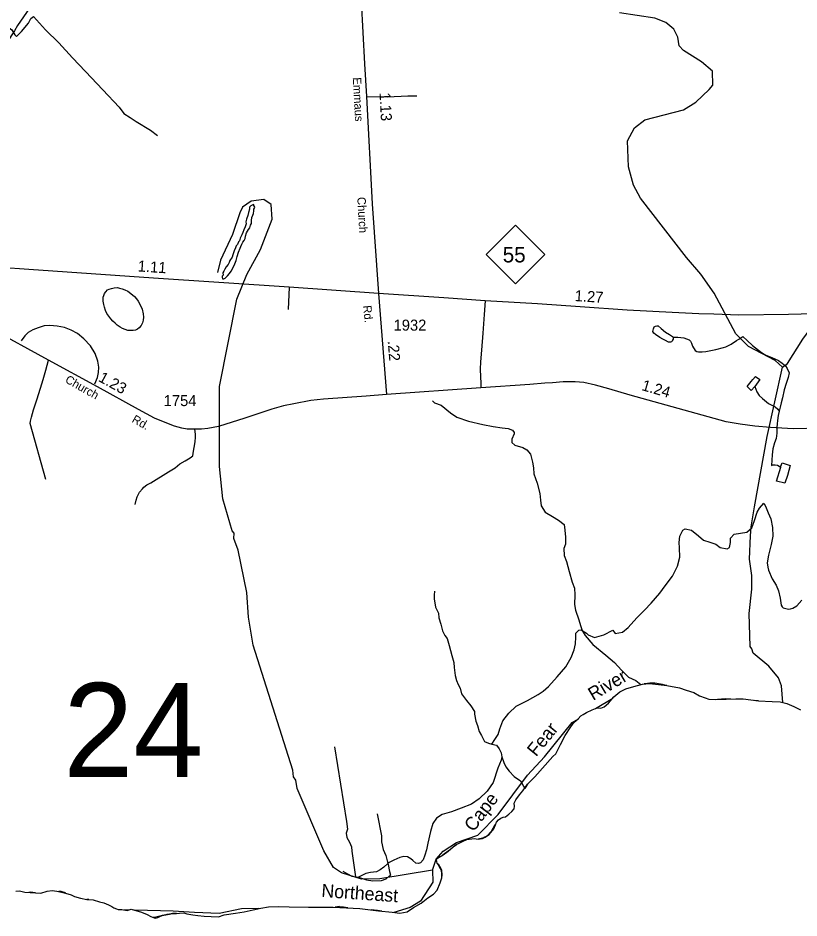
# Model space of a CAD drawing. Extents: x 2206922 to 2357709, y 510027 to 673830.
# Drawn here: x 2308348 to 2317208, y 516747 to 526957 of the extents above; entities that cross this region are included whole.
import ezdxf

# ---------------------------------------------------------------- set-up
doc = ezdxf.new("R2010")
doc.units = 0
for name, color, linetype in [('Exist Boundary Political CountyLine', 7, 'Continuous'), ('Exist Hydrographic Creek Single Shore', 7, 'Continuous'), ('Exist Hydrographic Creek Single Shore Label', 7, 'Continuous'), ('Exist Hydrographic Misc Water Feature', 7, 'Continuous'), ('Exist Road Non-System Type 51', 7, 'Continuous'), ('Exist Road Primary NC Attributed', 7, 'Continuous'), ('Exist Road Primary NC Service Mileage Hundredths English Label', 7, 'Continuous'), ('Exist Road Primary NC Shield CELL', 7, 'Continuous'), ('Exist Road Primary NC Shield Number Label', 7, 'Continuous'), ('Exist Road Secondary Mileage Hundredths English Label', 7, 'Continuous'), ('Exist Road Secondary Structure Standard Bridge Number Label', 7, 'Continuous'), ('Exist Road Secondary Type 41 Attributed', 7, 'Continuous'), ('Exist Road Secondary Type 51 Attributed', 7, 'Continuous'), ('Exist Road Secondary Type 51 Label', 7, 'Continuous'), ('Exist Road Secondary Type 51 Number Label', 7, 'Continuous')]:
    doc.layers.add(name, color=color, linetype=linetype)

msp = doc.modelspace()

# ---------------------------------------------------------------- linework, layer by layer
at = {"layer": 'Exist Boundary Political CountyLine'}
for points in [[(2314621, 518915), (2314659, 518969), (2314704, 519006), (2314732, 519040), (2314760, 519054), (2314799, 519079), (2314863, 519109), (2314919, 519130), (2314961, 519128), (2314999, 519143), (2315048, 519183), (2315109, 519256), (2315175, 519313), (2315244, 519347), (2315334, 519374), (2315432, 519401), (2315514, 519406), (2315616, 519397), (2315710, 519384), (2315854, 519358), (2315928, 519333), (2316014, 519306), (2316081, 519268), (2316145, 519243), (2316187, 519231), (2316261, 519224), (2316381, 519228), (2316491, 519235), (2316573, 519232), (2316747, 519212), (2316903, 519205), (2316995, 519198), (2317071, 519181), (2317151, 519148), (2317226, 519107)], [(2308889, 517030), (2308953, 517011), (2308991, 516993), (2309059, 516972), (2309131, 516959), (2309201, 516952), (2309271, 516932), (2309321, 516919), (2309374, 516895), (2309414, 516876), (2309436, 516862), (2309466, 516852), (2309486, 516845), (2309528, 516843), (2309588, 516834), (2309632, 516848), (2309748, 516814), (2309815, 516786), (2309857, 516763), (2309893, 516749), (2309905, 516747), (2309933, 516754), (2309957, 516764), (2309985, 516774), (2310024, 516784), (2310068, 516791), (2310102, 516797), (2310146, 516798), (2310182, 516802), (2310228, 516807), (2310262, 516795), (2310330, 516782), (2310390, 516774), (2310462, 516767), (2310540, 516764), (2310621, 516761), (2310686, 516782), (2310814, 516803), (2310914, 516816), (2311017, 516841), (2311103, 516858), (2311191, 516875), (2311303, 516878), (2311425, 516873), (2311645, 516872), (2311923, 516871), (2312227, 516856), (2312437, 516828), (2312593, 516812), (2312679, 516803), (2312763, 516816), (2312836, 516865), (2312922, 516916), (2312999, 516976), (2313061, 517019), (2313104, 517062), (2313137, 517146), (2313155, 517204), (2313160, 517236), (2313158, 517286), (2313145, 517312), (2313123, 517352), (2313105, 517367), (2313100, 517389), (2313092, 517415), (2313126, 517437), (2313172, 517464), (2313229, 517504), (2313285, 517553), (2313320, 517580), (2313360, 517600), (2313398, 517620), (2313440, 517637), (2313523, 517650), (2313570, 517642), (2313619, 517649), (2313647, 517663), (2313695, 517695), (2313748, 517760), (2313764, 517806), (2313775, 517834), (2313801, 517861), (2313827, 517881), (2313851, 517891), (2313879, 517893), (2313918, 517926), (2313952, 517954), (2313976, 517986), (2313981, 518014), (2313977, 518050), (2313995, 518086), (2314038, 518145), (2314077, 518189), (2314130, 518264), (2314212, 518347), (2314415, 518579), (2314449, 518611), (2314503, 518714), (2314556, 518818), (2314621, 518915)], [(2308324, 517052), (2308364, 517054), (2308425, 517041), (2308607, 517029), (2308678, 517052), (2308736, 517058), (2308788, 517053), (2308842, 517042), (2308889, 517030)]]:
    msp.add_lwpolyline(points, dxfattribs=at)
at = {"layer": 'Exist Hydrographic Creek Single Shore'}
for points in [[(2317021, 522994), (2317078, 523036), (2317251, 523315), (2317407, 523525), (2318046, 524489), (2318136, 524680), (2318177, 524731), (2318340, 525108), (2318421, 525335), (2318535, 525559), (2318658, 525728), (2318970, 526089), (2319118, 526341), (2319313, 526759), (2319312, 526893)], [(2313051, 517289), (2312453, 517192), (2312245, 517187), (2312019, 517260), (2311927, 517319), (2311816, 517508), (2311517, 518215), (2311499, 518312), (2311474, 518347), (2311465, 518423), (2311017, 519842), (2310963, 520158), (2310944, 520439), (2310847, 520921), (2310795, 521054), (2310802, 521113), (2310777, 521138), (2310673, 521502), (2310636, 521868), (2310636, 522776), (2310832, 523769), (2310946, 524046), (2311101, 524331), (2311231, 524674), (2311220, 524841), (2311138, 524897), (2310995, 524878), (2310896, 524812), (2310863, 524745), (2310783, 524502), (2310644, 524208), (2310612, 524069)], [(2316666, 521185), (2316705, 521410), (2316847, 522210), (2317021, 522994)], [(2317026, 519191), (2317010, 519381), (2316976, 519471), (2316866, 519605), (2316690, 519752), (2316673, 519801), (2316656, 519826), (2316643, 520200), (2316674, 520477), (2316672, 520634), (2316645, 520817), (2316659, 521083), (2316666, 521185)]]:
    msp.add_lwpolyline(points, dxfattribs=at)
at = {"layer": 'Exist Hydrographic Misc Water Feature'}
for p, q in [((2316747, 519212), (2316705, 519216)), ((2313807, 517865), (2313802, 517860)), ((2309151, 516956), (2309131, 516957)), ((2311995, 516876), (2311945, 516870)), ((2311993, 516868), (2311995, 516876))]:
    msp.add_line(p, q, dxfattribs=at)
for points in [[(2308084, 527010), (2308145, 526951), (2308217, 526868), (2308278, 526824), (2308314, 526767), (2308333, 526745), (2308388, 526802), (2308467, 526898), (2308494, 526951), (2308524, 526973), (2308662, 526822), (2308813, 526674), (2308967, 526506), (2309115, 526348), (2309309, 526140), (2309497, 525944), (2309549, 525872), (2309620, 525829), (2309690, 525782), (2309851, 525686), (2309932, 525623)], [(2317021, 522994), (2316937, 523070), (2316636, 523232), (2316493, 523373), (2316246, 523836), (2316094, 524050), (2315933, 524240), (2315410, 524912), (2315332, 525059), (2315273, 525267), (2315261, 525565), (2315343, 525709), (2315459, 525803), (2315899, 525916), (2316039, 526000), (2316188, 526144), (2316229, 526195), (2316227, 526352), (2316101, 526459), (2315899, 526588), (2315850, 526639), (2315832, 526740), (2315789, 526830), (2315696, 526905), (2315571, 526953), (2315170, 527015)], [(2311024, 524841), (2311012, 524837), (2310988, 524827), (2310974, 524810), (2310975, 524788), (2310963, 524750), (2310955, 524716), (2310939, 524676), (2310934, 524644), (2310936, 524622), (2310924, 524588), (2310909, 524552), (2310899, 524522), (2310886, 524498), (2310868, 524459), (2310860, 524429), (2310848, 524419), (2310837, 524389), (2310825, 524371), (2310815, 524351), (2310799, 524317), (2310786, 524271), (2310776, 524245), (2310753, 524206), (2310743, 524184), (2310731, 524162), (2310708, 524134), (2310694, 524106), (2310684, 524084), (2310672, 524066), (2310675, 524040), (2310663, 524027), (2310663, 524015), (2310669, 523998), (2310683, 523996), (2310697, 524006), (2310711, 524016), (2310723, 524032), (2310746, 524058), (2310766, 524083), (2310784, 524119), (2310807, 524167), (2310825, 524207), (2310836, 524253), (2310850, 524301), (2310867, 524346), (2310875, 524364), (2310889, 524390), (2310900, 524414), (2310914, 524432), (2310924, 524454), (2310930, 524482), (2310939, 524520), (2310951, 524540), (2310963, 524556), (2310979, 524577), (2310986, 524605), (2310996, 524625), (2310998, 524661), (2311001, 524693), (2311011, 524719), (2311021, 524739), (2311025, 524771), (2311024, 524789), (2311034, 524807), (2311032, 524819), (2311024, 524831), (2311024, 524841)], [(2309694, 523771), (2309712, 523743), (2309729, 523710), (2309755, 523654), (2309770, 523602), (2309772, 523564), (2309770, 523528), (2309759, 523498), (2309745, 523470), (2309723, 523442), (2309704, 523427), (2309682, 523417), (2309654, 523411), (2309624, 523411), (2309594, 523412), (2309564, 523422), (2309534, 523434), (2309506, 523451), (2309473, 523473), (2309449, 523493), (2309425, 523518), (2309403, 523544), (2309378, 523574), (2309356, 523606), (2309342, 523637), (2309329, 523675), (2309321, 523707), (2309316, 523745), (2309316, 523789), (2309322, 523809), (2309329, 523833), (2309344, 523851), (2309363, 523872), (2309383, 523882), (2309409, 523890), (2309439, 523896), (2309477, 523899), (2309501, 523893), (2309531, 523885), (2309559, 523874), (2309593, 523856), (2309649, 523817), (2309670, 523797), (2309694, 523771)], [(2309219, 522807), (2309250, 522877), (2309263, 522937), (2309264, 522997), (2309254, 523063), (2309223, 523152), (2309172, 523238), (2309095, 523319), (2309023, 523376), (2308950, 523417), (2308876, 523445), (2308794, 523462), (2308710, 523467), (2308644, 523464), (2308576, 523443), (2308516, 523419), (2308463, 523388), (2308425, 523352), (2308384, 523293)], [(2315783, 523335), (2315782, 523323), (2315779, 523313), (2315774, 523301), (2315768, 523291), (2315760, 523285), (2315750, 523281), (2315738, 523280), (2315728, 523280), (2315692, 523298), (2315664, 523312), (2315628, 523331), (2315579, 523365), (2315563, 523381), (2315551, 523400), (2315552, 523414), (2315557, 523430), (2315560, 523442), (2315566, 523452), (2315580, 523459), (2315594, 523463), (2315602, 523463), (2315612, 523463), (2315646, 523433), (2315693, 523392), (2315739, 523366), (2315761, 523351), (2315783, 523335)], [(2315783, 523335), (2315835, 523337), (2315903, 523330), (2315933, 523319), (2315962, 523307), (2315978, 523289), (2315990, 523267), (2316000, 523233), (2316029, 523186), (2316049, 523172), (2316069, 523170), (2316109, 523169), (2316153, 523175), (2316266, 523196), (2316352, 523217), (2316378, 523225), (2316440, 523256), (2316501, 523297), (2316525, 523313), (2316549, 523329), (2316571, 523343)], [(2316571, 523343), (2316621, 523298), (2316682, 523241), (2316783, 523162), (2316831, 523132), (2316899, 523107), (2316974, 523072), (2317018, 523042), (2317056, 523011), (2317075, 522981), (2317097, 522931)], [(2317097, 522931), (2317084, 522879), (2317064, 522811), (2317041, 522737), (2317020, 522649), (2317005, 522592), (2316993, 522542), (2316982, 522496)], [(2316707, 522775), (2316665, 522731), (2316621, 522778), (2316666, 522833), (2316684, 522857), (2316714, 522889), (2316764, 522856), (2316707, 522775)], [(2316707, 522775), (2316729, 522715), (2316758, 522676), (2316794, 522640), (2316861, 522585), (2316901, 522563), (2316937, 522544), (2316968, 522520), (2316982, 522496)], [(2313049, 522612), (2313075, 522590), (2313147, 522563), (2313254, 522478), (2313326, 522429), (2313459, 522384), (2313621, 522346), (2313739, 522321), (2313839, 522307), (2313908, 522301), (2313958, 522280), (2313978, 522256), (2313978, 522240), (2313951, 522180), (2313951, 522140), (2313983, 522110), (2314074, 522083), (2314122, 522058), (2314162, 522008), (2314186, 521917), (2314196, 521855), (2314201, 521787), (2314238, 521681), (2314267, 521562), (2314274, 521486), (2314285, 521424), (2314330, 521350), (2314412, 521301), (2314478, 521262), (2314545, 521211), (2314550, 521145), (2314560, 521069), (2314559, 520989), (2314542, 520937), (2314544, 520859), (2314569, 520791), (2314601, 520678), (2314636, 520556), (2314661, 520488), (2314667, 520412), (2314663, 520302), (2314673, 520241), (2314710, 520129), (2314729, 520067), (2314748, 520010)], [(2316982, 522496), (2316970, 522448), (2316963, 522392), (2316961, 522354), (2316958, 522310), (2316958, 522248), (2316949, 522186), (2316932, 522138), (2316912, 522070), (2316903, 522002), (2316900, 521942), (2316898, 521880)], [(2317001, 521863), (2317002, 521873), (2317018, 521909), (2317108, 521880), (2317076, 521768), (2317047, 521679), (2316954, 521704), (2317001, 521863)], [(2316898, 521880), (2316912, 521888), (2316938, 521886), (2316964, 521884), (2316985, 521873), (2317001, 521863)], [(2314748, 520010), (2314796, 519980), (2314818, 519960), (2314889, 519929), (2314996, 519960), (2315096, 520013), (2315124, 519976), (2315206, 519989), (2315269, 520041), (2315370, 520152), (2315457, 520241), (2315532, 520318), (2315629, 520433), (2315690, 520515), (2315773, 520626), (2315829, 520739), (2315858, 520839), (2315853, 520947), (2315848, 521007), (2315856, 521077), (2315889, 521145), (2315917, 521162), (2315987, 521146), (2316069, 521083), (2316124, 521032), (2316196, 521011), (2316264, 520987), (2316313, 520952), (2316395, 520935), (2316421, 520951), (2316430, 521005), (2316430, 521057), (2316471, 521101), (2316545, 521112), (2316615, 521123), (2316674, 521174), (2316703, 521258), (2316732, 521350), (2316760, 521398), (2316809, 521453), (2316813, 521443)], [(2316813, 521443), (2316815, 521440), (2316836, 521399), (2316860, 521342), (2316887, 521274), (2316906, 521176), (2316911, 521078), (2316894, 520986), (2316863, 520862), (2316848, 520778), (2316853, 520728), (2316863, 520694), (2316902, 520594), (2316949, 520523), (2316974, 520457), (2316993, 520377), (2317007, 520296), (2317016, 520278), (2317030, 520266), (2317058, 520258), (2317088, 520251), (2317112, 520253), (2317138, 520263), (2317183, 520290), (2317239, 520354)], [(2313072, 520455), (2313070, 520409), (2313069, 520367), (2313084, 520274), (2313119, 520206), (2313123, 520152), (2313144, 520082), (2313164, 520005), (2313189, 519951), (2313216, 519919), (2313240, 519839), (2313268, 519724), (2313293, 519644), (2313295, 519588), (2313306, 519498), (2313321, 519443), (2313343, 519397), (2313366, 519355), (2313380, 519291), (2313435, 519216), (2313484, 519154), (2313526, 519089), (2313527, 519059), (2313543, 518981), (2313562, 518931), (2313581, 518864), (2313605, 518818), (2313642, 518750), (2313686, 518729), (2313724, 518721)], [(2313724, 518721), (2313756, 518774), (2313797, 518828), (2313814, 518894), (2313849, 518982), (2313916, 519069), (2314001, 519150), (2314130, 519213), (2314248, 519283), (2314307, 519319), (2314365, 519374), (2314463, 519483), (2314564, 519598), (2314625, 519702), (2314656, 519791), (2314671, 519857), (2314677, 519933), (2314678, 519977), (2314712, 520011), (2314738, 520015), (2314748, 520010)], [(2314748, 520010), (2314782, 519952), (2314871, 519849), (2315015, 519729), (2315117, 519646), (2315194, 519557), (2315275, 519480), (2315357, 519442), (2315415, 519397)], [(2315709, 519383), (2315698, 519386), (2315660, 519396), (2315574, 519411), (2315516, 519412), (2315460, 519403), (2315452, 519402)], [(2314899, 519123), (2315096, 519240)], [(2316433, 519231), (2316371, 519233), (2316283, 519225)], [(2313173, 517507), (2313323, 517602), (2313563, 517687), (2313794, 517922), (2314130, 518366), (2314320, 518577), (2314633, 518964), (2314706, 519007)], [(2311939, 518688), (2312075, 517842), (2312087, 517756), (2312072, 517708), (2312080, 517662), (2312107, 517607), (2312130, 517555), (2312136, 517507), (2312177, 517215)], [(2313724, 518721), (2313776, 518708), (2313805, 518668), (2313829, 518620), (2313836, 518575)], [(2313836, 518575), (2313828, 518536), (2313793, 518446), (2313737, 518286), (2313670, 518187), (2313579, 518098), (2313492, 518039), (2313376, 517992), (2313267, 517951), (2313161, 517920), (2313094, 517881), (2313054, 517819), (2313027, 517728), (2312999, 517598), (2312981, 517522), (2312962, 517460), (2312946, 517406), (2312913, 517373), (2312891, 517365), (2312863, 517371), (2312829, 517398), (2312803, 517418), (2312766, 517442), (2312726, 517445), (2312681, 517433), (2312611, 517402), (2312559, 517375), (2312545, 517367)], [(2313836, 518575), (2313860, 518511), (2313881, 518461), (2313921, 518414), (2313976, 518352), (2314048, 518305), (2314097, 518215)], [(2314132, 518262), (2314117, 518248), (2314097, 518215)], [(2312421, 517928), (2312472, 517678), (2312473, 517612), (2312491, 517525), (2312520, 517457), (2312545, 517367)], [(2313766, 517812), (2313762, 517807), (2313754, 517796), (2313715, 517730), (2313671, 517679), (2313646, 517666), (2313627, 517653), (2313619, 517651), (2313570, 517640)], [(2313324, 517581), (2313321, 517579), (2313285, 517552), (2313253, 517525), (2313228, 517506), (2313172, 517464), (2313163, 517459)], [(2313051, 517289), (2313091, 517416), (2313173, 517507)], [(2312545, 517367), (2312498, 517323), (2312456, 517292), (2312414, 517272), (2312347, 517263), (2312296, 517253), (2312257, 517234), (2312211, 517209)], [(2312545, 517367), (2312547, 517355), (2312564, 517276), (2312573, 517232)], [(2313111, 517362), (2313111, 517355), (2313115, 517349)], [(2313115, 517349), (2313136, 517310), (2313148, 517288), (2313152, 517246), (2313151, 517216), (2313151, 517204)], [(2312035, 517278), (2312085, 517250), (2312137, 517221), (2312177, 517215)], [(2312177, 517215), (2312181, 517214), (2312211, 517209)], [(2312211, 517209), (2312300, 517179), (2312372, 517168), (2312472, 517173), (2312523, 517191), (2312559, 517220), (2312573, 517232)], [(2313051, 517289), (2313053, 517154), (2312913, 516939), (2312798, 516868), (2312613, 516810)], [(2308546, 517033), (2308489, 517039), (2308470, 517038)], [(2308887, 517032), (2308839, 517048), (2308813, 517048)], [(2309600, 516838), (2309556, 516839)], [(2311081, 516854), (2310882, 516850), (2310632, 516798), (2310350, 516809), (2310108, 516826), (2309674, 516836)], [(2310146, 516797), (2310137, 516797), (2310131, 516797), (2310107, 516797), (2310102, 516797), (2310068, 516791), (2310037, 516786), (2310025, 516783), (2309985, 516774), (2309956, 516767), (2309943, 516764), (2309897, 516753), (2309880, 516754)], [(2312091, 516863), (2312040, 516871), (2311960, 516869)], [(2312476, 516824), (2312427, 516834), (2312353, 516840)]]:
    msp.add_lwpolyline(points, dxfattribs=at)
at = {"layer": 'Exist Road Non-System Type 51'}
msp.add_line((2311426, 523904), (2311413, 523649), dxfattribs=at)
for points in [[(2312303, 526066), (2312541, 526063), (2312772, 526072), (2312808, 526074), (2312835, 526074), (2312874, 526075)], [(2313649, 523750), (2313636, 523592), (2313620, 523382), (2313605, 523188), (2313594, 523057), (2313592, 522973), (2313596, 522885), (2313598, 522815), (2313598, 522761)], [(2308663, 521723), (2308488, 522358), (2308491, 522384), (2308500, 522428), (2308524, 522513), (2308563, 522626), (2308602, 522757), (2308632, 522855), (2308663, 522963), (2308696, 523075)], [(2309677, 521438), (2309688, 521488), (2309700, 521526), (2309727, 521577), (2309759, 521617), (2309774, 521633), (2309808, 521662), (2309856, 521682), (2310055, 521808), (2310133, 521853), (2310184, 521898), (2310243, 521935), (2310303, 521967), (2310330, 521991), (2310340, 522044), (2310345, 522086), (2310357, 522148), (2310363, 522200), (2310360, 522237), (2310353, 522292)]]:
    msp.add_lwpolyline(points, dxfattribs=at)
at = {"layer": 'Exist Road Primary NC Attributed'}
for points in [[(2312436, 523831), (2311426, 523904), (2309887, 524007), (2308471, 524104), (2307825, 524149), (2307187, 524192), (2306594, 524231)], [(2319137, 523726), (2318934, 523705), (2318668, 523682), (2318401, 523663), (2318010, 523639), (2317520, 523606), (2317088, 523593), (2316524, 523587), (2316242, 523596), (2316070, 523602), (2315768, 523615), (2315260, 523644), (2314727, 523679), (2314243, 523713), (2313649, 523750), (2313179, 523781), (2312436, 523831)]]:
    msp.add_lwpolyline(points, dxfattribs=at)
at = {"layer": 'Exist Road Primary NC Shield CELL'}
msp.add_lwpolyline([(2313660, 524274), (2313993, 524607), (2314326, 524274), (2313993, 523941)], close=True, dxfattribs=at)
at = {"layer": 'Exist Road Secondary Type 41 Attributed'}
msp.add_line((2312436, 523831), (2312529, 522686), dxfattribs=at)
at = {"layer": 'Exist Road Secondary Type 51 Attributed'}
for points in [[(2310846, 529317), (2310751, 529218), (2310721, 529171), (2310586, 528976), (2310445, 528782), (2310363, 528680), (2310221, 528523), (2310148, 528457), (2309992, 528330), (2308924, 527560), (2308735, 527413), (2308648, 527318), (2308344, 526871), (2308307, 526812), (2307735, 525941), (2307002, 524832), (2306594, 524231)], [(2312243, 527147), (2312279, 526436), (2312303, 526066), (2312367, 524847), (2312436, 523831)], [(2312529, 522686), (2312297, 522667), (2311814, 522634), (2311671, 522617), (2311479, 522581), (2311362, 522558), (2311226, 522520), (2310920, 522417), (2310621, 522321), (2310503, 522299), (2310431, 522291), (2310353, 522292), (2310266, 522294), (2310206, 522305), (2310123, 522327), (2310038, 522360), (2309896, 522416), (2309714, 522517), (2309249, 522772), (2308696, 523075), (2308028, 523440), (2306757, 524131), (2306594, 524231)], [(2319007, 522416), (2318906, 522407), (2318831, 522403), (2318732, 522397), (2318577, 522385), (2318273, 522364), (2317447, 522303), (2317141, 522298), (2316885, 522311), (2316707, 522328), (2316539, 522348), (2316381, 522377), (2315293, 522679), (2315049, 522751), (2314901, 522791), (2314766, 522820), (2314668, 522830), (2314531, 522828), (2314413, 522818), (2314323, 522813), (2314154, 522800), (2313598, 522761), (2312529, 522686)]]:
    msp.add_lwpolyline(points, dxfattribs=at)

# ---------------------------------------------------------------- texts
at = {"layer": 'Exist Hydrographic Creek Single Shore Label'}
for s, rotation, p in [('River', 30.6595, (2314872, 519209)), ('Fear', 51.001, (2314226, 518569)), ('Cape', 52.7768, (2313516, 517716)), ('Northeast', 356.0194, (2311787, 516986))]:
    msp.add_text(s, height=150, rotation=rotation, dxfattribs=at).set_placement(p)
at = {"layer": 'Exist Road Primary NC Service Mileage Hundredths English Label'}
for s, rotation, p in [('1.11', 356.1519, (2309704, 524082)), ('1.27', 356.2068, (2314661, 523746))]:
    msp.add_text(s, height=125, rotation=rotation, dxfattribs=at).set_placement(p)
at = {"layer": 'Exist Road Primary NC Shield Number Label'}
msp.add_text('55', height=175, dxfattribs=at).set_placement((2313847, 524184))
at = {"layer": 'Exist Road Secondary Mileage Hundredths English Label'}
for s, rotation, p in [('1.13', 273.0298, (2312449, 526109)), ('.22', 274.6577, (2312542, 523291)), ('1.23', 331.2806, (2309251, 522842)), ('1.24', 343.804, (2315415, 522737))]:
    msp.add_text(s, height=125, rotation=rotation, dxfattribs=at).set_placement(p)
at = {"layer": 'Exist Road Secondary Structure Standard Bridge Number Label'}
msp.add_text('24', height=1066.3, dxfattribs=at).set_placement((2308864, 518347))
at = {"layer": 'Exist Road Secondary Type 51 Label'}
for s, rotation, p in [('Emmaus', 273.098, (2312146, 526281)), ('Church', 273.098, (2312197, 524924)), ('Rd.', 275.5741, (2312262, 523693)), ('Church', 330.5209, (2308875, 522828)), ('Rd.', 330.4024, (2309632, 522377))]:
    msp.add_text(s, height=95, rotation=rotation, dxfattribs=at).set_placement(p)
at = {"layer": 'Exist Road Secondary Type 51 Number Label'}
for s, p in [('1932', (2312609, 523410)), ('1754', (2310001, 522554))]:
    msp.add_text(s, height=125, dxfattribs=at).set_placement(p)

doc.saveas('drawing.dxf')
